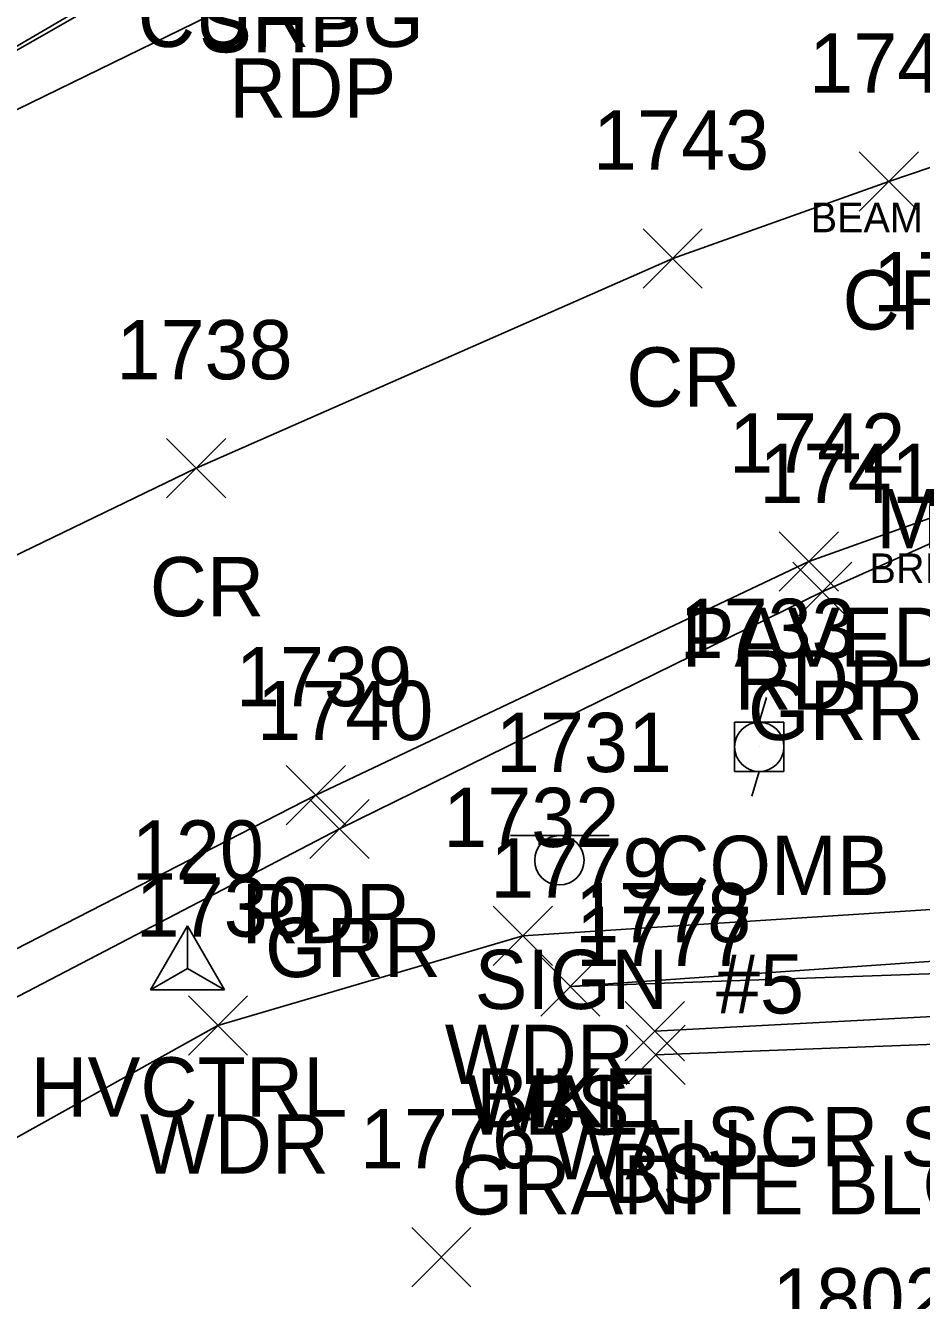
# Model space of a CAD drawing. Extents: x 1638344 to 1639591, y 610835 to 612202.
# Drawn here: x 1638606.93 to 1638637.19, y 611653.56 to 611696.6 of the extents above; entities that cross this region are included whole.
import ezdxf

# ---------------------------------------------------------------- set-up
doc = ezdxf.new("R2010")
doc.units = 0
for name, color, linetype in [('B_C', 7, 'Continuous'), ('C_A', 7, 'Continuous'), ('C_I', 7, 'Continuous'), ('CPSM', 7, 'Continuous'), ('L_A', 7, 'Continuous'), ('L_C', 7, 'Continuous'), ('L_I', 7, 'Continuous'), ('L_TIC', 7, 'Continuous'), ('LAWA', 7, 'Continuous'), ('LELB', 7, 'Continuous'), ('LW', 7, 'Continuous'), ('P_A', 7, 'Continuous'), ('P_I', 7, 'Continuous'), ('P_TIC', 7, 'Continuous'), ('PET', 7, 'Continuous'), ('PRC', 7, 'Continuous'), ('PSP', 7, 'Continuous'), ('R_A', 7, 'Continuous'), ('R_C', 7, 'Continuous'), ('R_I', 7, 'Continuous'), ('R_TIC', 7, 'Continuous'), ('RC', 7, 'Continuous'), ('RGR', 7, 'Continuous'), ('S_A', 7, 'Continuous'), ('S_C', 7, 'Continuous'), ('S_I', 7, 'Continuous'), ('SSGN', 7, 'Continuous'), ('U_A', 7, 'Continuous'), ('U_C', 7, 'Continuous'), ('U_I', 7, 'Continuous'), ('UP', 7, 'Continuous')]:
    doc.layers.add(name, color=color, linetype=linetype)

msp = doc.modelspace()

# ---------------------------------------------------------------- linework, layer by layer
at = {"layer": 'CPSM'}
for p, q in [((1638611.152, 611664.044), (1638612.402, 611666.209)), ((1638613.652, 611664.044), (1638612.402, 611666.209)), ((1638612.402, 611664.765), (1638612.402, 611666.209)), ((1638611.152, 611664.044), (1638612.402, 611664.765)), ((1638612.402, 611664.765), (1638612.402, 611664.765)), ((1638612.402, 611664.765), (1638613.652, 611664.044)), ((1638611.152, 611664.044), (1638613.652, 611664.044))]:
    msp.add_line(p, q, dxfattribs=at)
at = {"layer": 'L_TIC'}
for points in [[(1638622.727, 611664.865), (1638624.727, 611666.865)], [(1638624.727, 611664.865), (1638622.727, 611666.865)], [(1638624.327, 611663.153), (1638626.327, 611665.153)], [(1638626.327, 611663.153), (1638624.327, 611665.153)], [(1638624.327, 611663.153), (1638626.327, 611665.153)], [(1638626.327, 611663.153), (1638624.327, 611665.153)], [(1638612.43, 611661.838), (1638614.43, 611663.838)], [(1638614.43, 611661.838), (1638612.43, 611663.838)], [(1638627.179, 611661.649), (1638629.179, 611663.649)], [(1638629.179, 611661.649), (1638627.179, 611663.649)], [(1638627.21, 611660.846), (1638629.21, 611662.846)], [(1638629.21, 611660.846), (1638627.21, 611662.846)], [(1638619.972, 611654.019), (1638621.972, 611656.019)], [(1638621.972, 611654.019), (1638619.972, 611656.019)]]:
    msp.add_lwpolyline(points, dxfattribs=at)
at = {"layer": 'LAWA'}
msp.add_lwpolyline([(1638355.934, 611578.146), (1638379.624, 611581.437), (1638409.495, 611585.936), (1638444.058, 611588.569), (1638475.657, 611594.367), (1638498.86, 611601.357), (1638508.245, 611607.886), (1638527.028, 611617.214), (1638546.505, 611624.113), (1638573.22, 611641.376), (1638594.595, 611652.363), (1638613.43, 611662.838), (1638623.727, 611665.865), (1638642.742, 611667.089)], dxfattribs=at)
at = {"layer": 'LELB'}
for points in [[(1638628.21, 611661.846), (1638643.277, 611662.426), (1638648.183, 611675.565)], [(1638625.327, 611664.153), (1638643.81, 611664.812)]]:
    msp.add_lwpolyline(points, dxfattribs=at)
at = {"layer": 'LW'}
for points in [[(1638628.179, 611662.649), (1638643.327, 611663.451), (1638643.81, 611664.812), (1638646.203, 611670.713), (1638647.529, 611674.805), (1638644.662, 611675.65)], [(1638625.327, 611664.153), (1638644.053, 611665.46)]]:
    msp.add_lwpolyline(points, dxfattribs=at)
at = {"layer": 'P_TIC'}
for points in [[(1638635.085, 611690.336), (1638637.085, 611692.336)], [(1638637.085, 611690.336), (1638635.085, 611692.336)], [(1638627.785, 611687.734), (1638629.785, 611689.734)], [(1638629.785, 611687.734), (1638627.785, 611689.734)], [(1638611.695, 611680.655), (1638613.695, 611682.655)], [(1638613.695, 611680.655), (1638611.695, 611682.655)], [(1638632.38, 611677.503), (1638634.38, 611679.503)], [(1638634.38, 611677.503), (1638632.38, 611679.503)], [(1638615.735, 611669.619), (1638617.735, 611671.619)], [(1638617.735, 611669.619), (1638615.735, 611671.619)]]:
    msp.add_lwpolyline(points, dxfattribs=at)
at = {"layer": 'PET'}
msp.add_lwpolyline([(1638356.392, 611589.511), (1638387.532, 611591.223), (1638422.642, 611595.339), (1638450.599, 611600.068), (1638477.607, 611605.868), (1638499.254, 611614.17), (1638522.413, 611623.617), (1638545.698, 611634.447), (1638565.585, 611644.415), (1638587.926, 611655.836), (1638616.735, 611670.619), (1638633.38, 611678.503), (1638639.773, 611680.788), (1638643.668, 611682.223), (1638643.826, 611693.958), (1638643.72, 611707.497), (1638631.783, 611704.69), (1638616.315, 611698.489), (1638583.677, 611682.572)], dxfattribs=at)
at = {"layer": 'PRC'}
msp.add_lwpolyline([(1638356.118, 611602.692), (1638388.659, 611605.003), (1638420.617, 611608.455), (1638449.138, 611613.12), (1638473.926, 611619.145), (1638495.393, 611626.423), (1638517.33, 611635.581), (1638540.468, 611646.456), (1638560.014, 611656.083), (1638583.711, 611667.643), (1638612.695, 611681.655), (1638628.785, 611688.734), (1638636.085, 611691.336), (1638643.826, 611693.958)], dxfattribs=at)
at = {"layer": 'PSP'}
msp.add_lwpolyline([(1638583.677, 611682.572), (1638601.509, 611692.841), (1638615.255, 611700.692), (1638623.045, 611705.268)], dxfattribs=at)
at = {"layer": 'R_TIC'}
for points in [[(1638632.838, 611676.478), (1638634.838, 611678.478)], [(1638634.838, 611676.478), (1638632.838, 611678.478)], [(1638616.531, 611668.474), (1638618.531, 611670.474)], [(1638618.531, 611668.474), (1638616.531, 611670.474)]]:
    msp.add_lwpolyline(points, dxfattribs=at)
at = {"layer": 'RC'}
msp.add_lwpolyline([(1638483.443, 611635.971), (1638487.214, 611637.398), (1638499.854, 611642.344), (1638515.391, 611649.003), (1638537.647, 611659.378), (1638554.263, 611667.323), (1638564.351, 611672.542), (1638583.686, 611682.969), (1638601.506, 611692.913), (1638615.139, 611700.875), (1638623.045, 611705.268)], dxfattribs=at)
at = {"layer": 'RGR'}
msp.add_lwpolyline([(1638356.811, 611587.459), (1638387.614, 611589.769), (1638422.622, 611593.649), (1638451.307, 611597.607), (1638478.216, 611602.625), (1638500.768, 611610.656), (1638523.685, 611621.483), (1638546.213, 611632.671), (1638566.507, 611643.028), (1638588.48, 611654.339), (1638617.531, 611669.474), (1638633.838, 611677.478), (1638639.915, 611680.195), (1638642.705, 611681.409)], dxfattribs=at)
at = {"layer": 'SSGN'}
for p, q in [((1638623.311, 611669.249), (1638626.645, 611669.249)), ((1638624.958, 611668.416), (1638624.958, 611668.416))]:
    msp.add_line(p, q, dxfattribs=at)
msp.add_circle((1638624.958, 611668.416), 0.833, dxfattribs=at)
at = {"layer": 'UP'}
for p, q in [((1638631.958, 611673.913), (1638631.708, 611673.079)), ((1638630.874, 611671.413), (1638630.874, 611673.079)), ((1638630.874, 611673.079), (1638632.541, 611673.079)), ((1638632.541, 611673.079), (1638632.541, 611671.413)), ((1638631.708, 611672.246), (1638631.708, 611672.246)), ((1638632.541, 611671.413), (1638630.874, 611671.413)), ((1638631.458, 611670.579), (1638631.708, 611671.413))]:
    msp.add_line(p, q, dxfattribs=at)
msp.add_circle((1638631.708, 611672.246), 0.833, dxfattribs=at)

# ---------------------------------------------------------------- texts
at = {"layer": 'B_C'}
for s, p in [('BEAM DIMENSIONS 3.08H X 1.39W', (1638633.444, 611689.619)), ('BRIDGE SEAT DEPTH 1.45 FT', (1638635.431, 611677.776))]:
    msp.add_text(s, height=1, dxfattribs=at).set_placement(p)
at = {"layer": 'C_A'}
msp.add_text('HVCTRL', height=2, dxfattribs=at).set_placement((1638607.095, 611659.765))
at = {"layer": 'C_I'}
msp.add_text('120', height=2, dxfattribs=at).set_placement((1638610.52, 611667.765))
at = {"layer": 'L_A'}
for s, p in [('WDR', (1638621.089, 611660.865)), ('WALL', (1638621.815, 611659.153)), ('BS', (1638623.768, 611659.153)), ('WDR', (1638610.792, 611657.838)), ('WALL', (1638624.667, 611657.649)), ('BS', (1638626.651, 611656.846))]:
    msp.add_text(s, height=2, dxfattribs=at).set_placement(p)
at = {"layer": 'L_C'}
msp.add_text('GRANITE BLOCK RR ABUTMENT', height=2, dxfattribs=at).set_placement((1638621.321, 611656.46))
at = {"layer": 'L_I'}
for s, p in [('1732', (1638621.034, 611668.865)), ('1779', (1638622.626, 611667.153)), ('1779', (1638622.626, 611667.153)), ('1730', (1638610.65, 611665.838)), ('1778', (1638625.486, 611665.649)), ('1777', (1638625.518, 611664.846)), ('1776', (1638618.224, 611658.019)), ('1802', (1638632.147, 611652.646))]:
    msp.add_text(s, height=2, dxfattribs=at).set_placement(p)
at = {"layer": 'P_A'}
for s, p in [('SHP', (1638612.79, 611695.692)), ('RDP', (1638613.803, 611693.489)), ('CR', (1638634.518, 611686.336)), ('CR', (1638627.219, 611683.734)), ('CR', (1638611.128, 611676.655)), ('RDP', (1638630.868, 611673.503)), ('RDP', (1638614.223, 611665.619))]:
    msp.add_text(s, height=2, dxfattribs=at).set_placement(p)
at = {"layer": 'P_I'}
for s, p in [('1744', (1638633.392, 611694.336)), ('1743', (1638626.093, 611691.734)), ('1738', (1638610.002, 611684.655)), ('1742', (1638630.687, 611681.503)), ('1739', (1638614.035, 611673.619))]:
    msp.add_text(s, height=2, dxfattribs=at).set_placement(p)
at = {"layer": 'R_A'}
for s, p in [('CURBG', (1638610.722, 611695.875)), ('GRR', (1638631.326, 611672.478)), ('GRR', (1638615.019, 611664.474))]:
    msp.add_text(s, height=2, dxfattribs=at).set_placement(p)
at = {"layer": 'R_C'}
msp.add_text('SGR STEEL POST', height=2, dxfattribs=at).set_placement((1638629.931, 611658.089))
at = {"layer": 'R_I'}
for s, p in [('1741', (1638631.712, 611680.478)), ('1740', (1638614.752, 611672.474))]:
    msp.add_text(s, height=2, dxfattribs=at).set_placement(p)
at = {"layer": 'S_A'}
msp.add_text('SIGN', height=2, dxfattribs=at).set_placement((1638622.096, 611663.396))
at = {"layer": 'S_C'}
msp.add_text('BIKE', height=2, dxfattribs=at).set_placement((1638622.151, 611659.396))
at = {"layer": 'S_I'}
msp.add_text('1731', height=2, dxfattribs=at).set_placement((1638622.813, 611671.396))
at = {"layer": 'U_A'}
for s, p in [('MHS', (1638635.661, 611678.95)), ('COMB', (1638628.093, 611667.246))]:
    msp.add_text(s, height=2, dxfattribs=at).set_placement(p)
at = {"layer": 'U_C'}
for s, p in [('PAVED OVER', (1638629.086, 611674.95)), ('#5', (1638630.243, 611663.246))]:
    msp.add_text(s, height=2, dxfattribs=at).set_placement(p)
at = {"layer": 'U_I'}
for s, p in [('1745', (1638635.55, 611686.95)), ('1733', (1638629.015, 611675.246))]:
    msp.add_text(s, height=2, dxfattribs=at).set_placement(p)

doc.saveas('drawing.dxf')
